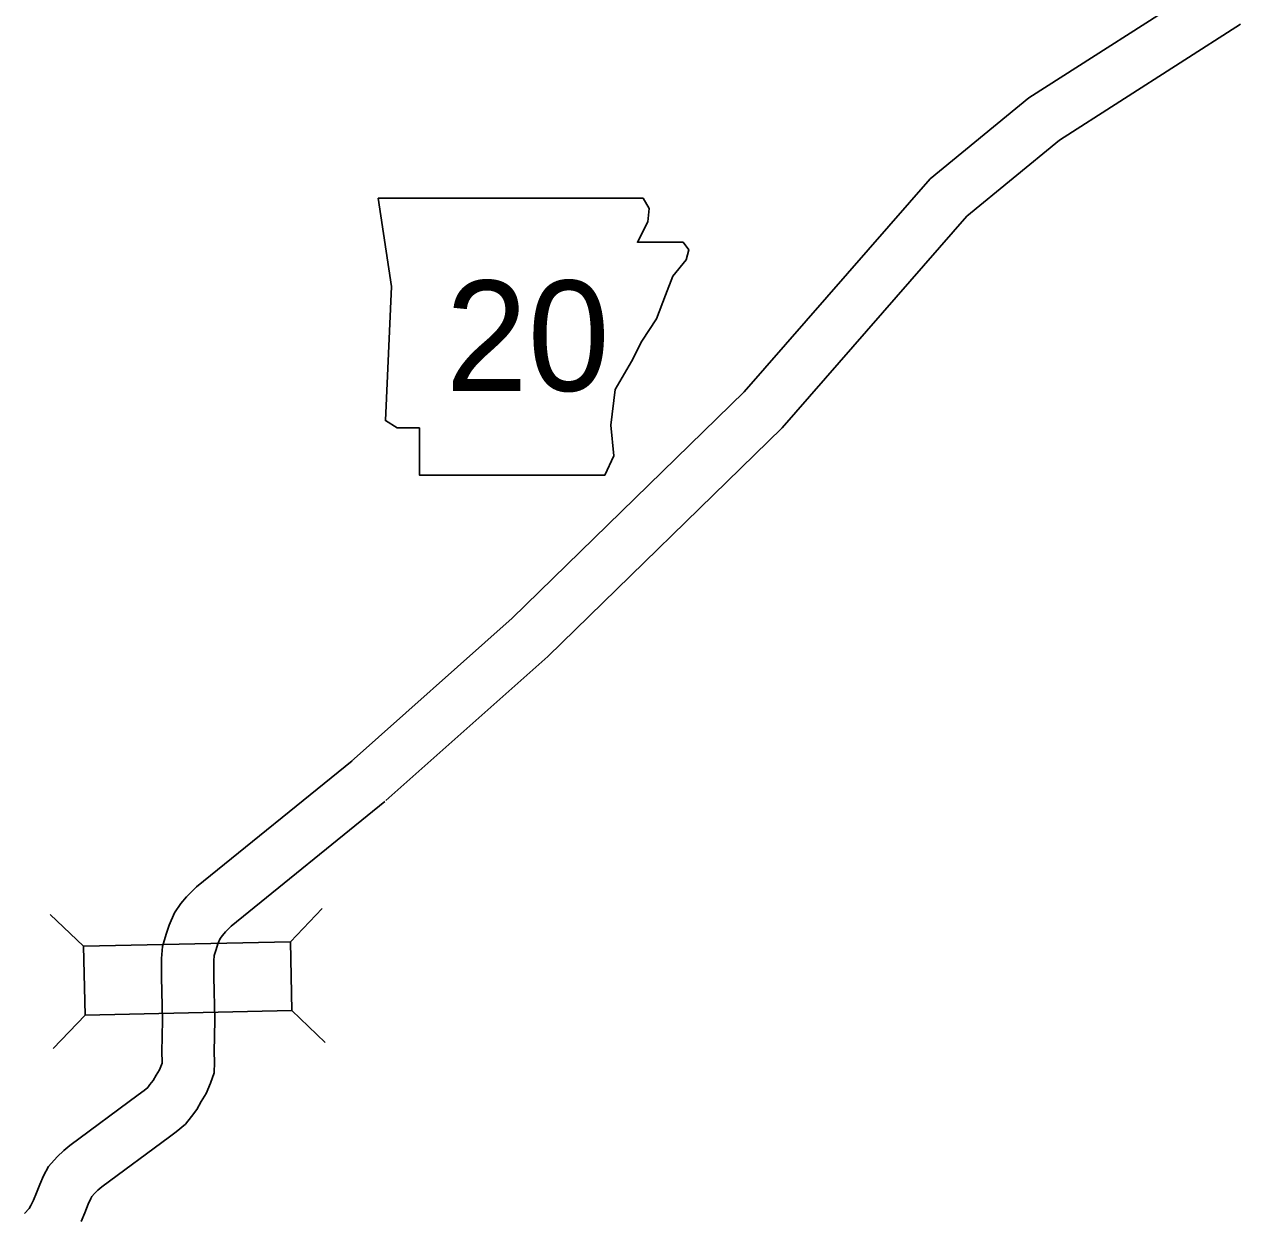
# Model space of a CAD drawing. Extents: x -939622 to -934222, y 1383701 to 1385301.
# Drawn here: x -935765.82 to -935744.87, y 1383969.33 to 1383989.81 of the extents above; entities that cross this region are included whole.
import ezdxf

# ---------------------------------------------------------------- set-up
doc = ezdxf.new("R2010")
doc.units = 0
for name, color, linetype in [('Level 10', 7, 'Continuous'), ('Level 20', 7, 'Continuous'), ('Level 21', 7, 'Continuous')]:
    doc.layers.add(name, color=color, linetype=linetype)

msp = doc.modelspace()

# ---------------------------------------------------------------- linework, layer by layer
at = {"layer": 'Level 10'}
for points in [[(-935745.427, 1383990.529), (-935748.522, 1383988.55), (-935750.221, 1383987.155), (-935753.424, 1383983.481), (-935757.419, 1383979.585), (-935760.194, 1383977.114)], [(-935744.874, 1383989.815), (-935747.992, 1383987.82), (-935749.591, 1383986.507), (-935752.77, 1383982.862), (-935756.806, 1383978.926), (-935759.596, 1383976.442)], [(-935760.179, 1383977.127), (-935762.858, 1383974.955), (-935762.943, 1383974.873), (-935763.029, 1383974.787), (-935763.126, 1383974.668), (-935763.238, 1383974.51), (-935763.33, 1383974.297), (-935763.382, 1383974.141), (-935763.441, 1383973.932), (-935763.458, 1383973.724), (-935763.46, 1383973.4), (-935763.444, 1383972.66), (-935763.453, 1383972.112), (-935763.449, 1383971.945), (-935763.45, 1383971.923), (-935763.46, 1383971.893), (-935763.497, 1383971.806), (-935763.551, 1383971.715), (-935763.605, 1383971.621), (-935763.66, 1383971.55), (-935763.697, 1383971.501), (-935763.759, 1383971.451), (-935763.861, 1383971.375), (-935765.037, 1383970.501), (-935765.142, 1383970.416), (-935765.26, 1383970.309), (-935765.407, 1383970.141), (-935765.493, 1383969.98), (-935765.557, 1383969.828), (-935765.613, 1383969.685), (-935765.667, 1383969.56), (-935765.71, 1383969.468), (-935765.742, 1383969.418), (-935765.823, 1383969.332)], [(-935759.612, 1383976.428), (-935762.262, 1383974.279), (-935762.313, 1383974.231), (-935762.361, 1383974.182), (-935762.41, 1383974.122), (-935762.449, 1383974.067), (-935762.488, 1383973.976), (-935762.521, 1383973.877), (-935762.551, 1383973.772), (-935762.558, 1383973.685), (-935762.56, 1383973.407), (-935762.544, 1383972.662), (-935762.553, 1383972.114), (-935762.549, 1383971.939), (-935762.556, 1383971.756), (-935762.618, 1383971.574), (-935762.69, 1383971.4), (-935762.775, 1383971.259), (-935762.854, 1383971.121), (-935762.945, 1383971.003), (-935763.048, 1383970.868), (-935763.209, 1383970.738), (-935763.325, 1383970.653), (-935764.486, 1383969.789), (-935764.557, 1383969.732), (-935764.616, 1383969.678), (-935764.661, 1383969.626), (-935764.679, 1383969.592), (-935764.723, 1383969.489), (-935764.781, 1383969.341), (-935764.846, 1383969.192)]]:
    msp.add_lwpolyline(points, dxfattribs=at)
at = {"layer": 'Level 20'}
for p, q in [((-935764.804, 1383973.934), (-935765.376, 1383974.482)), ((-935761.241, 1383974.012), (-935760.693, 1383974.585)), ((-935761.215, 1383972.825), (-935760.643, 1383972.277)), ((-935764.778, 1383972.746), (-935765.326, 1383972.174))]:
    msp.add_line(p, q, dxfattribs=at)
msp.add_lwpolyline([(-935764.778, 1383972.746), (-935761.215, 1383972.825), (-935761.241, 1383974.012), (-935764.804, 1383973.934)], close=True, dxfattribs=at)
at = {"layer": 'Level 21'}
msp.add_lwpolyline([(-935759.731, 1383986.82), (-935759.502, 1383985.298), (-935759.604, 1383982.989), (-935759.401, 1383982.862), (-935759.02, 1383982.862), (-935759.02, 1383982.05), (-935755.823, 1383982.05), (-935755.67, 1383982.38), (-935755.721, 1383982.912), (-935755.645, 1383983.521), (-935755.366, 1383984.004), (-935755.188, 1383984.359), (-935754.934, 1383984.74), (-935754.782, 1383985.146), (-935754.655, 1383985.475), (-935754.427, 1383985.755), (-935754.376, 1383985.932), (-935754.478, 1383986.059), (-935755.264, 1383986.059), (-935755.087, 1383986.414), (-935755.061, 1383986.643), (-935755.167, 1383986.818)], close=True, dxfattribs=at)

# ---------------------------------------------------------------- texts
msp.add_text('20', height=1.9008, dxfattribs=at).set_placement((-935758.568, 1383983.499))

doc.saveas('drawing.dxf')
